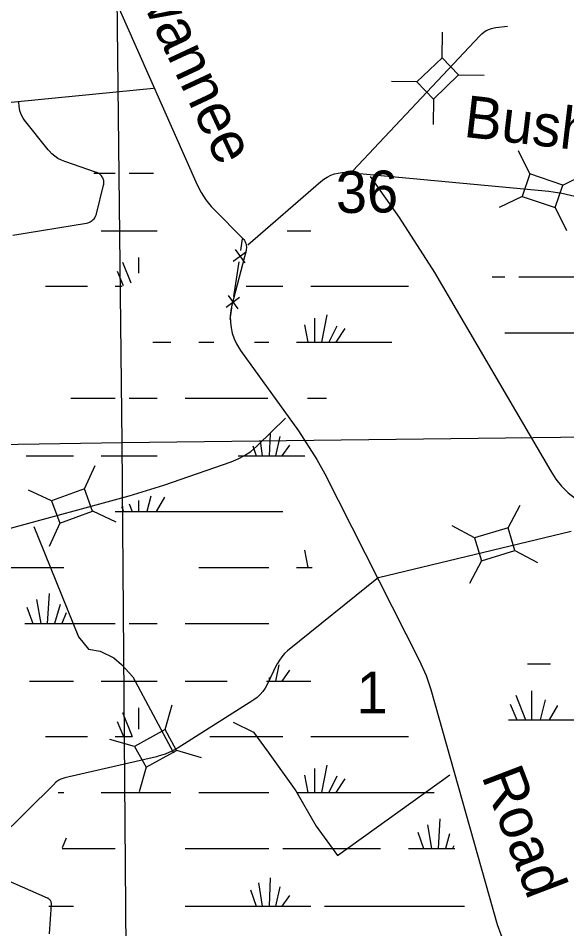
# Model space of a CAD drawing. Extents: x 2480962 to 2688785, y 277103 to 599240.
# Drawn here: x 2573491 to 2579387, y 556051 to 565837 of the extents above; entities that cross this region are included whole.
import ezdxf

# ---------------------------------------------------------------- set-up
doc = ezdxf.new("R2010")
doc.units = 0
for name, color, linetype in [('Section Lines', 7, 'Continuous'), ('Section Numbers', 7, 'Continuous'), ('Swamps', 7, 'Continuous'), ('Township and Range lines', 7, 'Continuous'), ('Uninventoried Roads and Features', 7, 'Continuous')]:
    doc.layers.add(name, color=color, linetype=linetype)

msp = doc.modelspace()

# ---------------------------------------------------------------- linework, layer by layer
at = {"layer": 'Section Lines'}
for p, q in [((2574608.158, 561276.737), (2574549.897, 566573.122)), ((2574651.854, 555721.298), (2574608.158, 561276.737))]:
    msp.add_line(p, q, dxfattribs=at)
at = {"layer": 'Swamps'}
for p, q in [((2578840.053, 558559.858), (2578943.078, 558297.181)), ((2579009.204, 558608.19), (2579009.212, 558297.182)), ((2578779.645, 558463.198), (2578850.46, 558297.179)), ((2579154.194, 558511.533), (2579100.587, 558297.082)), ((2579287.1, 558451.123), (2579197.384, 558297.314))]:
    msp.add_line(p, q, dxfattribs=at)
for points in [[(2574304.418, 564173.11), (2574534.668, 564173.113)], [(2574682.918, 564173.116), (2574946.418, 564173.12)], [(2574382.433, 563553.29), (2574983.683, 563553.299)], [(2576382.933, 563553.321), (2576635.184, 563553.325)], [(2574783.189, 563263.792), (2574783.193, 563096.789)], [(2574612.44, 563215.539), (2574701.696, 562992.849)], [(2574553.193, 563119.036), (2574619.946, 562963.16)], [(2578584.635, 563055.939), (2578722.106, 563055.941)], [(2578872.106, 563055.944), (2579696.506, 563055.956)], [(2573784.946, 562955.772), (2574233.946, 562955.779)], [(2574534.696, 562955.784), (2574608.697, 562955.785)], [(2575941.197, 562955.742), (2576334.697, 562955.748)], [(2576635.197, 562955.753), (2577685.698, 562955.769)], [(2576809.705, 562647.689), (2576750.212, 562354.496)], [(2576675.955, 562614.311), (2576675.962, 562354.494)], [(2576568.457, 562540.059), (2576605.461, 562354.493)], [(2576917.208, 562528.939), (2576828.212, 562354.497)], [(2577002.708, 562502.94), (2576906.212, 562354.498)], [(2578722.12, 562455.932), (2579690.817, 562455.947)], [(2574939.211, 562354.531), (2575132.211, 562354.471)], [(2575432.711, 562354.476), (2575592.461, 562354.478)], [(2576030.211, 562354.485), (2576186.211, 562354.487)], [(2576482.961, 562354.492), (2576605.461, 562354.493)], [(2576605.461, 562354.493), (2576675.962, 562354.494)], [(2576675.962, 562354.494), (2576750.212, 562354.496)], [(2576750.212, 562354.496), (2576828.212, 562354.497)], [(2576828.212, 562354.497), (2576906.212, 562354.498)], [(2576906.212, 562354.498), (2577507.462, 562354.507)], [(2574055.724, 561753.259), (2574534.474, 561753.266)], [(2574682.974, 561753.268), (2574983.725, 561753.273)], [(2575284.225, 561753.214), (2576174.975, 561753.228)], [(2576601.726, 561753.234), (2576805.976, 561753.238)], [(2576197.234, 561370.973), (2576189.99, 561133.407)], [(2576089.736, 561296.72), (2576111.99, 561133.406)], [(2576301.235, 561341.287), (2576256.74, 561133.408)], [(2576011.737, 561241.031), (2576048.74, 561133.405)], [(2576405.237, 561248.474), (2576323.49, 561133.409)], [(2573576.988, 561133.429), (2574085.489, 561133.437)], [(2574382.489, 561133.442), (2574983.739, 561133.451)], [(2575855.74, 561133.402), (2576048.74, 561133.405)], [(2576048.74, 561133.405), (2576111.99, 561133.406)], [(2576111.99, 561133.406), (2576189.99, 561133.407)], [(2576189.99, 561133.407), (2576256.74, 561133.408)], [(2576256.74, 561133.408), (2576323.49, 561133.409)], [(2576323.49, 561133.409), (2576572.24, 561133.413)], [(2574916.749, 560699.193), (2574872.253, 560535.878)], [(2575061.499, 560688.07), (2574972.503, 560535.88)], [(2574601.502, 560587.812), (2574623.753, 560535.875)], [(2574683.001, 560617.502), (2574716.503, 560535.876)], [(2574783.25, 560654.629), (2574783.253, 560535.877)], [(2574534.503, 560535.873), (2574623.753, 560535.875)], [(2574623.753, 560535.875), (2574716.503, 560535.876)], [(2574716.503, 560535.876), (2574783.253, 560535.877)], [(2574783.253, 560535.877), (2574872.253, 560535.878)], [(2574872.253, 560535.878), (2574972.503, 560535.88)], [(2574972.503, 560535.88), (2576334.754, 560535.9)], [(2576568.514, 560120.21), (2576605.518, 559934.645)], [(2573387.766, 559934.597), (2573981.516, 559934.606)], [(2575432.767, 559934.628), (2576186.268, 559934.639)], [(2576483.018, 559934.644), (2576605.518, 559934.645)], [(2576605.518, 559934.645), (2576650.018, 559934.646)], [(2573822.023, 559652.537), (2573803.53, 559333.345)], [(2573584.526, 559507.781), (2573647.53, 559333.342)], [(2573688.274, 559589.472), (2573733.03, 559333.344)], [(2573940.776, 559537.475), (2573881.28, 559333.346)], [(2574007.528, 559444.724), (2573959.28, 559333.347)], [(2573562.28, 559333.341), (2573647.53, 559333.342)], [(2573647.53, 559333.342), (2573733.03, 559333.344)], [(2573733.03, 559333.344), (2573803.53, 559333.345)], [(2573803.53, 559333.345), (2573881.28, 559333.346)], [(2573881.28, 559333.346), (2573959.28, 559333.347)], [(2573959.28, 559333.347), (2574534.531, 559333.356)], [(2574683.031, 559333.358), (2574983.781, 559333.362)], [(2575284.281, 559333.367), (2576186.282, 559333.38)], [(2576293.792, 558888), (2576256.796, 558713.559)], [(2576405.044, 558828.626), (2576323.546, 558713.56)], [(2578966.575, 558897.19), (2579210.539, 558897.194)], [(2576189.795, 558750.684), (2576189.796, 558713.558)], [(2573610.544, 558713.52), (2574085.545, 558713.527)], [(2574382.545, 558713.531), (2574983.795, 558713.54)], [(2575284.296, 558713.545), (2575737.046, 558713.551)], [(2576160.296, 558713.558), (2576189.796, 558713.558)], [(2576189.796, 558713.558), (2576256.796, 558713.559)], [(2576256.796, 558713.559), (2576323.546, 558713.56)], [(2576323.546, 558713.56), (2576635.296, 558713.565)], [(2574612.553, 558375.78), (2574716.559, 558116.028)], [(2574783.302, 558424.033), (2574783.307, 558197.655)], [(2574553.055, 558279.278), (2574623.809, 558116.026)], [(2578760.552, 558297.178), (2579606.997, 558297.191)], [(2573784.808, 558116.014), (2574234.059, 558116.02)], [(2574534.559, 558116.025), (2574623.809, 558116.026)], [(2574623.809, 558116.026), (2574716.559, 558116.028)], [(2575551.56, 558115.978), (2576334.56, 558115.99)], [(2576635.31, 558115.994), (2577685.561, 558116.009)], [(2576676.068, 557774.551), (2576676.074, 557514.736)], [(2576809.818, 557807.929), (2576750.324, 557514.737)], [(2576568.57, 557700.299), (2576605.574, 557514.735)], [(2576917.32, 557689.179), (2576828.324, 557514.738)], [(2577002.821, 557663.18), (2576906.325, 557514.739)], [(2573918.572, 557514.757), (2573981.572, 557514.758)], [(2574382.323, 557514.764), (2575132.073, 557514.713)], [(2575432.823, 557514.717), (2576186.324, 557514.728)], [(2576483.074, 557514.733), (2576605.574, 557514.735)], [(2576605.574, 557514.735), (2576676.074, 557514.736)], [(2576676.074, 557514.736), (2576750.324, 557514.737)], [(2576750.324, 557514.737), (2576828.324, 557514.738)], [(2576828.324, 557514.738), (2576906.325, 557514.739)], [(2576906.325, 557514.739), (2577960.325, 557514.755)], [(2577889.833, 557169.56), (2577934.339, 556913.495)], [(2578023.332, 557232.688), (2578004.839, 556913.496)], [(2577785.835, 557087.933), (2577848.839, 556913.494)], [(2578127.336, 557069.375), (2578082.839, 556913.497)], [(2574007.584, 557024.814), (2573963.086, 556920.937)], [(2573963.086, 556913.499), (2574534.587, 556913.507)], [(2575284.337, 556913.456), (2576186.088, 556913.47)], [(2576334.588, 556913.472), (2577385.089, 556913.487)], [(2577685.589, 556913.491), (2577848.839, 556913.494)], [(2577848.839, 556913.494), (2577934.339, 556913.495)], [(2577934.339, 556913.495), (2578004.839, 556913.496)], [(2578004.839, 556913.496), (2578082.839, 556913.497)], [(2578082.839, 556913.497), (2578160.589, 556913.498)], [(2578171.839, 556943.186), (2578160.589, 556913.498)], [(2578160.589, 556913.498), (2578182.839, 556913.499)], [(2576197.345, 556598.027), (2576189.852, 556293.647)], [(2576074.846, 556546.024), (2576112.102, 556293.646)], [(2576301.348, 556501.527), (2576256.603, 556293.648)], [(2575985.848, 556468.085), (2576048.852, 556293.645)], [(2576405.1, 556408.715), (2576323.603, 556293.649)], [(2573818.351, 556293.676), (2574085.601, 556293.68)], [(2575284.352, 556293.697), (2576048.852, 556293.645)], [(2576048.852, 556293.645), (2576112.102, 556293.646)], [(2576112.102, 556293.646), (2576189.852, 556293.647)], [(2576189.852, 556293.647), (2576256.603, 556293.648)], [(2576256.603, 556293.648), (2576323.603, 556293.649)], [(2576323.603, 556293.649), (2576635.353, 556293.654)], [(2576783.853, 556293.656), (2578286.854, 556293.678)]]:
    msp.add_lwpolyline(points, dxfattribs=at)
at = {"layer": 'Township and Range lines'}
for p, q in [((2569322.335, 561194.589), (2574608.114, 561276.736)), ((2574608.114, 561276.736), (2579881.219, 561342.345))]:
    msp.add_line(p, q, dxfattribs=at)
at = {"layer": 'Uninventoried Roads and Features'}
for p, q in [((2574132.426, 566942.15), (2575415.087, 564046.305)), ((2578046.942, 565413.132), (2578051.844, 565688.045)), ((2578624.655, 565737.257), (2578750.692, 565752.7)), ((2577087.52, 564195.579), (2578451.315, 565649.29)), ((2578046.942, 565413.132), (2577777.092, 565152.736)), ((2578224.706, 565228.914), (2578046.942, 565413.132)), ((2577954.856, 564968.518), (2578224.706, 565228.914)), ((2578222.809, 565228.948), (2578497.721, 565224.046)), ((2577777.092, 565152.736), (2577502.179, 565157.637)), ((2577777.092, 565152.736), (2577954.856, 564968.518)), ((2574945.043, 565080.976), (2572883.847, 564880.945)), ((2573500.847, 564889.262), (2573497.469, 564938.086)), ((2577954.856, 564968.518), (2577949.954, 564693.605)), ((2573811.788, 564423.416), (2573558.673, 564740.712)), ((2578990.172, 564164.827), (2578869.001, 564411.642)), ((2574333.886, 564178.142), (2573993.003, 564295.531)), ((2577044.416, 564178.788), (2579193.086, 563979.261)), ((2577274.096, 564134.635), (2577586.459, 563694.571)), ((2578990.172, 564164.827), (2578907.454, 563922.56)), ((2579345.056, 564043.658), (2578990.172, 564164.827)), ((2579345.056, 564043.658), (2579591.871, 564164.829)), ((2574331.619, 563733.251), (2574408.019, 564041.87)), ((2575957.981, 563401.438), (2576744.373, 564082.487)), ((2579262.338, 563801.391), (2579345.056, 564043.658)), ((2578907.454, 563922.56), (2578660.639, 563801.388)), ((2578907.454, 563922.56), (2579262.338, 563801.391)), ((2575596.111, 563781.239), (2575905.629, 563469.238)), ((2579261.501, 563803.094), (2579382.673, 563556.279)), ((2573431.263, 563506.561), (2574224.764, 563634.854)), ((2575883.718, 563340.968), (2575902.721, 563464.515)), ((2575940.068, 563342.121), (2575788.572, 562754.329)), ((2575802.94, 563226.922), (2575945.491, 563331.466)), ((2575821.944, 563350.47), (2575926.488, 563207.919)), ((2575807.703, 562846.779), (2575864.714, 563217.421)), ((2577966.544, 563105.217), (2579214.019, 560967.84)), ((2575726.926, 562732.733), (2575869.476, 562837.277)), ((2575745.929, 562856.281), (2575850.473, 562713.73)), ((2575769.696, 562599.684), (2575788.699, 562723.232)), ((2575880.728, 562265.39), (2576502.419, 561403.421)), ((2576062.101, 561244.424), (2576362.792, 561538.139)), ((2574202.155, 560780.514), (2574317.37, 561030.165)), ((2575057.138, 560819.237), (2575779.624, 561069.782)), ((2576784.974, 560940.049), (2577802.127, 558939.229)), ((2574202.155, 560780.514), (2573850.28, 560650.865)), ((2574290.662, 560540.301), (2574202.155, 560780.514)), ((2573369.067, 560343.994), (2574683.838, 560703.601)), ((2573850.28, 560650.865), (2573600.629, 560766.08)), ((2573850.28, 560650.865), (2573938.787, 560410.652)), ((2578755.697, 560359.534), (2578885.372, 560601.989)), ((2573938.787, 560410.652), (2574290.662, 560540.301)), ((2574288.939, 560541.096), (2574538.59, 560425.881)), ((2573938.787, 560410.652), (2573823.572, 560161)), ((2577363.347, 559825.336), (2579433.351, 560322.533)), ((2578396.816, 560250.77), (2578154.36, 560380.445)), ((2578755.696, 560359.534), (2578396.816, 560250.77)), ((2578829.946, 560114.538), (2578755.696, 560359.534)), ((2578396.816, 560250.77), (2578471.066, 560005.774)), ((2578471.066, 560005.774), (2578829.946, 560114.538)), ((2578828.273, 560115.433), (2579070.728, 559985.757)), ((2578471.066, 560005.774), (2578341.39, 559763.318)), ((2577363.347, 559825.336), (2576386.218, 559036.852)), ((2576271.861, 558892.878), (2576166.899, 558675.957)), ((2577925.483, 558623.906), (2578639.838, 556096.814)), ((2575069.764, 558192.241), (2575145.694, 558456.505)), ((2576012.993, 558503.685), (2575210.031, 557996.734)), ((2575069.764, 558192.242), (2574741.683, 558010.614)), ((2575193.755, 557968.272), (2575069.764, 558192.242)), ((2574741.683, 558010.614), (2574477.42, 558086.544)), ((2574741.683, 558010.614), (2574865.674, 557786.644)), ((2574865.674, 557786.644), (2575193.755, 557968.272)), ((2575191.931, 557968.796), (2575456.195, 557892.866)), ((2574978.058, 557900.073), (2573993.086, 557673.112)), ((2574865.674, 557786.644), (2574789.744, 557522.381)), ((2573884.516, 557613.332), (2573004, 556742.002)), ((2573806.342, 556380.217), (2572633.608, 556890.687)), ((2573827.166, 555995.363), (2573848.53, 556310.832))]:
    msp.add_line(p, q, dxfattribs=at)
for points in [[(2578451.315, 565649.29), (2578472.856, 565669.967), (2578496.439, 565688.278), (2578521.808, 565704.025), (2578548.684, 565717.033), (2578576.772, 565727.16), (2578605.764, 565734.297), (2578624.655, 565737.257)], [(2573558.673, 564740.712), (2573542.359, 564763.514), (2573528.52, 564787.897), (2573517.303, 564813.593), (2573508.834, 564840.32), (2573503.207, 564867.786), (2573500.847, 564889.262)], [(2573993.003, 564295.531), (2573954.448, 564311.11), (2573917.731, 564330.634), (2573883.257, 564353.89), (2573851.402, 564380.621), (2573822.515, 564410.536), (2573811.788, 564423.416)], [(2574408.019, 564041.87), (2574410.295, 564053.683), (2574411.323, 564065.667), (2574411.093, 564077.693), (2574409.607, 564089.63), (2574406.882, 564101.346), (2574402.947, 564112.712), (2574397.845, 564123.607), (2574391.633, 564133.907), (2574384.378, 564143.501), (2574376.16, 564152.285), (2574367.068, 564160.161), (2574357.203, 564167.044), (2574346.673, 564172.857), (2574335.593, 564177.539), (2574333.886, 564178.142)], [(2576744.373, 564082.487), (2576777.547, 564108.306), (2576813.237, 564130.516), (2576851.054, 564148.874), (2576890.581, 564163.178), (2576931.388, 564173.271), (2576973.026, 564179.044), (2577015.04, 564180.433), (2577044.416, 564178.788)], [(2575415.087, 564046.305), (2575457.013, 563963.628), (2575507.352, 563885.785), (2575565.552, 563813.632), (2575596.111, 563781.239)], [(2579193.086, 563979.261), (2579334.705, 563958.588), (2579473.389, 563923.224), (2579607.616, 563873.557), (2579657.451, 563850.896)], [(2574224.764, 563634.854), (2574238.243, 563637.764), (2574251.344, 563642.067), (2574263.923, 563647.717), (2574275.844, 563654.65), (2574286.974, 563662.791), (2574297.192, 563672.051), (2574306.387, 563682.33), (2574314.456, 563693.512), (2574321.312, 563705.476), (2574326.881, 563718.093), (2574331.099, 563731.221), (2574331.619, 563733.251)], [(2577586.459, 563694.57), (2577966.544, 563105.217)], [(2575905.629, 563469.238), (2575914.921, 563458.835), (2575923.075, 563447.517), (2575930.001, 563435.409), (2575935.624, 563422.643), (2575939.882, 563409.36), (2575942.727, 563395.704), (2575944.13, 563381.825), (2575944.075, 563367.876), (2575942.561, 563354.01), (2575940.068, 563342.121)], [(2575788.572, 562754.329), (2575776.395, 562694.227), (2575770.568, 562633.181), (2575771.154, 562571.86), (2575778.145, 562510.936), (2575791.468, 562451.077), (2575810.973, 562392.939), (2575836.45, 562337.157), (2575867.617, 562284.345), (2575880.728, 562265.39)], [(2576502.419, 561403.421), (2576701.771, 561094.096), (2576784.974, 560940.049)], [(2575779.624, 561069.782), (2575853.429, 561099.789), (2575923.693, 561137.348), (2575989.646, 561182.045), (2576050.566, 561233.391), (2576062.101, 561244.424)], [(2579214.019, 560967.84), (2579268.733, 560884.452), (2579331.863, 560807.239), (2579402.719, 560737.048), (2579480.522, 560674.648), (2579564.423, 560620.722), (2579653.499, 560575.862), (2579746.778, 560540.559), (2579765.885, 560534.67)], [(2574683.838, 560703.601), (2575057.138, 560819.237)], [(2573657.186, 560372.706), (2574139.937, 559187.25), (2574246.3, 559055.218), (2574370.399, 559033.901), (2574519.257, 558961.158), (2574600.497, 558892.137), (2574722.335, 558758.648), (2575160.682, 557942.928)], [(2576386.218, 559036.852), (2576353.484, 559007.481), (2576324.001, 558974.848), (2576298.089, 558939.313), (2576276.034, 558901.263), (2576271.861, 558892.878)], [(2577802.127, 558939.229), (2577876.079, 558772.718), (2577925.483, 558623.906)], [(2576166.899, 558675.957), (2576145.698, 558637.425), (2576120.585, 558601.322), (2576091.835, 558568.04), (2576059.764, 558537.946), (2576024.724, 558511.369), (2576012.993, 558503.685)], [(2575800.279, 558271.809), (2576019.713, 558162.576), (2576178.84, 557947.12), (2576475.296, 557534.867), (2576693.65, 557153.075), (2576923.428, 556837.348), (2578128.514, 557705.445)], [(2575210.031, 557996.734), (2575141.551, 557958.358), (2575069.434, 557927.35), (2574994.471, 557904.05), (2574978.058, 557900.073)], [(2573993.086, 557673.112), (2573970.27, 557666.58), (2573948.261, 557657.7), (2573927.301, 557646.566), (2573907.621, 557633.303), (2573889.434, 557618.055), (2573884.516, 557613.332)], [(2573848.53, 556310.832), (2573848.643, 556318.208), (2573847.984, 556325.556), (2573846.561, 556332.794), (2573844.389, 556339.844), (2573841.492, 556346.629), (2573837.9, 556353.073), (2573833.656, 556359.107), (2573828.804, 556364.664), (2573823.398, 556369.683), (2573817.496, 556374.11), (2573811.165, 556377.896), (2573806.342, 556380.217)], [(2578639.838, 556096.814), (2578676.973, 555987.632), (2578725.318, 555882.929), (2578765.998, 555812.203)]]:
    msp.add_lwpolyline(points, dxfattribs=at)

# ---------------------------------------------------------------- texts
at = {"layer": 'Section Numbers'}
for s, rotation, p in [('36', 0.8220694, (2576907.515, 563741.934)), ('1', 359.9845778, (2577126.481, 558364.588))]:
    msp.add_text(s, height=450, rotation=rotation, dxfattribs=at).set_placement(p)
at = {"layer": 'Uninventoried Roads and Features'}
for s, rotation, p in [('Suwannee', 294.9873778, (2574448.416, 566807.707)), ('Bushy', 353.3208639, (2578269.387, 564563.555)), ('Road', 290.8219056, (2578466.819, 557693.208))]:
    msp.add_text(s, height=450, rotation=rotation, dxfattribs=at).set_placement(p)

doc.saveas('drawing.dxf')
